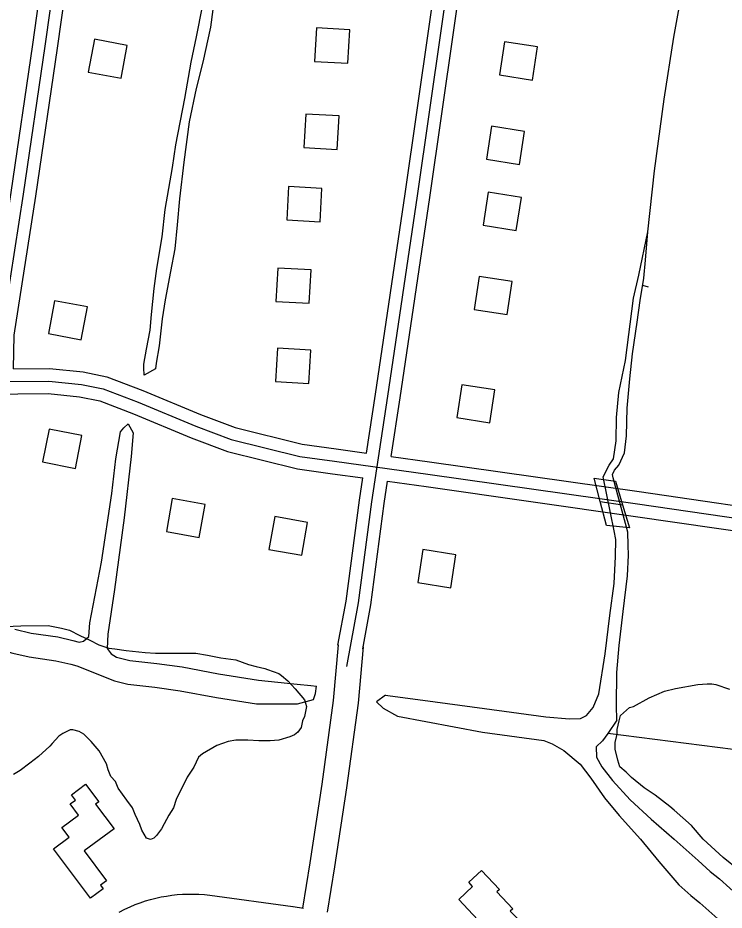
# Model space of a CAD drawing. Extents: x 3297735 to 3335592, y 670436 to 695807.
# Drawn here: x 3322973 to 3323819, y 682128 to 683197 of the extents above; entities that cross this region are included whole.
import ezdxf

# ---------------------------------------------------------------- set-up
doc = ezdxf.new("R2010")
doc.units = 0
for name, color, linetype in [('V-BLDG-OTLN', 7, 'Continuous'), ('V-BRDG-OTLN', 7, 'Continuous'), ('V-ROAD-CNTR', 7, 'Continuous'), ('V-SITE-VEGE', 7, 'Continuous'), ('V-TOPO-SHOR', 7, 'Continuous')]:
    doc.layers.add(name, color=color, linetype=linetype)

msp = doc.modelspace()

# ---------------------------------------------------------------- linework, layer by layer
at = {"layer": 'V-BLDG-OTLN'}
for points in [[(3323368.2, 683142.5), (3323370.5, 683182.5), (3323330.5, 683184.8), (3323328.3, 683144.8)], [(3323064.6, 683171.3), (3323057.3, 683132), (3323096.6, 683124.7), (3323103.9, 683164)], [(3323555.8, 683168.2), (3323549.7, 683128.6), (3323589.2, 683122.5), (3323595.3, 683162.1)], [(3323355.4, 683039.4), (3323357.7, 683079.4), (3323317.8, 683081.7), (3323315.5, 683041.7)], [(3323540.2, 683067.1), (3323534.1, 683027.5), (3323573.7, 683021.4), (3323579.8, 683061)], [(3323334.8, 682952.7), (3323337.1, 682992.6), (3323297.2, 682994.9), (3323294.9, 682955)], [(3323536.3, 682988), (3323530.2, 682948.5), (3323569.8, 682942.4), (3323575.9, 682981.9)], [(3323321.7, 682855.1), (3323324, 682895), (3323284.1, 682897.3), (3323281.8, 682857.4)], [(3323525.4, 682887.3), (3323519.3, 682847.8), (3323558.9, 682841.7), (3323565, 682881.2)], [(3323016.9, 682858.1), (3323009.6, 682818.8), (3323048.9, 682811.5), (3323056.3, 682850.8)], [(3323321.5, 682759), (3323323.8, 682798.9), (3323283.8, 682801.2), (3323281.5, 682761.3)], [(3323504.8, 682757.6), (3323498.7, 682718.1), (3323538.2, 682712), (3323544.3, 682751.5)], [(3323049.7, 682696.6), (3323010.5, 682704.5), (3323002.6, 682665.3), (3323041.8, 682657.4)], [(3323197.3, 682614), (3323157.9, 682621.1), (3323150.8, 682581.7), (3323190.2, 682574.7)], [(3323320, 682592.6), (3323280.6, 682599.7), (3323273.6, 682560.3), (3323312.9, 682553.3)], [(3323457.9, 682560), (3323451.8, 682520.5), (3323491.3, 682514.4), (3323497.4, 682553.9)], [(3323059.8, 682142.4), (3323015.6, 682201.6), (3323034.3, 682215.6), (3323025.7, 682227.2), (3323045.6, 682242.1), (3323035.6, 682255.4), (3323041.8, 682260), (3323037, 682266.5), (3323053.9, 682279.1), (3323069.8, 682257.9), (3323066.1, 682255.1), (3323088.1, 682225.7), (3323052.5, 682199.1), (3323079.1, 682163.5), (3323072, 682158.2), (3323075.2, 682153.9)], [(3323560.6, 682094.8), (3323519.5, 682056.1), (3323502.6, 682074.1), (3323535.1, 682104.8), (3323501, 682141), (3323517.6, 682156.7), (3323512.9, 682161.7), (3323528, 682175.9), (3323549.6, 682153.1), (3323546.6, 682150.2), (3323565.8, 682130), (3323562.7, 682127.1), (3323573.9, 682115.3), (3323556.6, 682099)]]:
    msp.add_lwpolyline(points, close=True, dxfattribs=at)
at = {"layer": 'V-BRDG-OTLN'}
msp.add_line((3323670.3, 682617.5), (3323697.2, 682613.5), dxfattribs=at)
msp.add_lwpolyline([(3323677.7, 682589), (3323670.3, 682617.5), (3323663, 682645.5), (3323688.7, 682642), (3323697.2, 682613.5), (3323705.4, 682586.2)], close=True, dxfattribs=at)
at = {"layer": 'V-ROAD-CNTR'}
msp.add_line((3323302.7, 682132.5), (3323315.1, 682130.5), dxfattribs=at)
for points in [[(3322953.6, 682818.2), (3322979.8, 682985.7), (3323005.8, 683163), (3323031, 683343.9), (3323050.7, 683484.3), (3323066.9, 683588.9), (3323085.4, 683692.1), (3323113.8, 683813.1), (3323148.2, 683942.4), (3323183.3, 684065.4), (3323202.9, 684134.1), (3323238.3, 684253.9), (3323254, 684316.9), (3323269.7, 684368.7), (3323278.8, 684414.9), (3323283.7, 684453.2), (3323291.1, 684509), (3323294.4, 684595.3), (3323292.5, 684664.7), (3323291.8, 684773.8), (3323286.1, 684912.6), (3323281.2, 685108.3), (3323277.4, 685268.7)], [(3323367, 682419.9), (3323380.8, 682496.2), (3323396.8, 682617.3), (3323415.9, 682743.9), (3323451.6, 682983.8), (3323494.7, 683285), (3323526.3, 683529.8), (3323549.2, 683659), (3323567.6, 683733.9), (3323641.8, 684011.2), (3323665.8, 684109), (3323712.6, 684275.8), (3323741.2, 684368.6), (3323762.7, 684448.5), (3323778.9, 684516.3), (3323797.6, 684608.4), (3323807.9, 684709.1), (3323813.9, 684793.4), (3323818.4, 684897.4), (3323816.7, 685016.7), (3323807.6, 685154.4), (3323803.1, 685255.4)], [(3323390.4, 682675.7), (3323401.1, 682746.1), (3323436.8, 682986), (3323479.9, 683287.1), (3323511.4, 683532.1), (3323534.5, 683662.1), (3323553.1, 683737.6), (3323627.3, 684015), (3323651.3, 684112.9), (3323698.3, 684280.1), (3323726.7, 684372.8), (3323748.2, 684452.2), (3323764.2, 684519.6), (3323782.7, 684610.6), (3323793, 684710.4), (3323799, 684794.3), (3323803.4, 684897.6), (3323801.7, 685016.1), (3323792.6, 685153.5), (3323791.4, 685181.1)], [(3322967.7, 682776.6), (3322968.6, 682816.8), (3322994.6, 682983.4), (3323020.6, 683160.8), (3323045.9, 683341.8), (3323065.5, 683482.1), (3323081.7, 683586.5), (3323100.1, 683689), (3323128.4, 683809.4), (3323162.7, 683938.4), (3323197.7, 684061.3), (3323217.4, 684130), (3323252.8, 684249.9), (3323268.5, 684313), (3323284.2, 684365.1), (3323293.6, 684412.4), (3323298.6, 684451.3), (3323306.1, 684507.7), (3323309.4, 684595.2), (3323307.5, 684664.9), (3323306.8, 684774.2), (3323301.1, 684913.1), (3323296.2, 685108.7), (3323294.7, 685169.6)], [(3322937.7, 682776.3), (3322938.7, 682819.5), (3322965, 682987.9), (3322990.9, 683165.1), (3323016.2, 683345.9), (3323035.8, 683486.5), (3323052.1, 683591.4), (3323070.7, 683695.1), (3323080.4, 683736.3)], [(3323420.2, 682671.6), (3323430.7, 682741.7), (3323466.5, 682981.6), (3323509.6, 683283), (3323541.1, 683527.6), (3323563.9, 683655.9), (3323568.7, 683675.7)], [(3322967.7, 682776.6), (3323010.7, 682777), (3323051.3, 682772.8), (3323079.4, 682767.1), (3323122.5, 682750.7), (3323191.6, 682722), (3323233, 682706.2), (3323313.5, 682686.2), (3323354, 682680.6), (3323390.4, 682675.7)], [(3322456.9, 682773.7), (3322457, 682773.5), (3322530.1, 682763.1), (3322682.9, 682758), (3322785.8, 682758.3), (3322899.1, 682760.9), (3323010, 682762), (3323049.1, 682758), (3323075.2, 682752.7), (3323116.9, 682736.8), (3323186.1, 682708), (3323228.5, 682691.9), (3323310.6, 682671.5), (3323352, 682665.8), (3323464, 682650.5), (3323714.9, 682614.7), (3324005.7, 682572.6), (3324254.9, 682537.3), (3324472.5, 682505.4), (3324675.9, 682474.4), (3324743.2, 682465.9), (3324780.9, 682453.7)], [(3322540.1, 682747.8), (3322682.7, 682743), (3322786, 682743.3), (3322899.3, 682745.9), (3323009.3, 682747), (3323046.8, 682743.1), (3323071, 682738.2), (3323111.4, 682722.8), (3323180.5, 682694.1), (3323224, 682677.5), (3323307.8, 682656.7), (3323349.9, 682650.9), (3323386, 682646)], [(3323420.2, 682671.6), (3323466, 682665.3), (3323717, 682629.6), (3323918.8, 682600.3)], [(3323356.3, 682445.5), (3323366, 682498.5), (3323381.9, 682619.4), (3323386, 682646)], [(3323386.1, 682441.2), (3323395.6, 682493.8), (3323411.6, 682615.2), (3323415.7, 682641.9)], [(3323415.7, 682641.9), (3323461.9, 682635.6), (3323712.7, 682599.9), (3324003.6, 682557.7), (3324252.8, 682522.5), (3324470.3, 682490.6), (3324673.8, 682459.6), (3324739.9, 682451.2), (3324763.8, 682443.5)], [(3323314.2, 682130.6), (3323322.9, 682184.9), (3323337.2, 682279), (3323351.1, 682379.5), (3323356.8, 682446.2)], [(3323343.8, 682125.8), (3323352.5, 682180.3), (3323366.9, 682274.7), (3323380.9, 682376.2), (3323386.7, 682443.6)], [(3323094.3, 682125.7), (3323101.2, 682129.6), (3323107.5, 682132.4), (3323113.5, 682134.9), (3323119.6, 682137.1), (3323125.7, 682139.2), (3323131.9, 682141), (3323138.2, 682142.6), (3323144.6, 682144), (3323151, 682145.1), (3323157.4, 682146.1), (3323163.9, 682146.8), (3323170.3, 682147.3), (3323176.8, 682147.5), (3323183.3, 682147.5), (3323189.8, 682147.3), (3323196.3, 682146.9), (3323202.7, 682146.2), (3323302.3, 682132.6)]]:
    msp.add_lwpolyline(points, dxfattribs=at)
at = {"layer": 'V-SITE-VEGE'}
for points in [[(3322948.7, 682467.4), (3322976.3, 682468.9), (3323009.4, 682469), (3323025.2, 682465.8), (3323034.7, 682463.5), (3323047.3, 682457.2), (3323059.1, 682451.6), (3323070.1, 682446.1), (3323082, 682442.2), (3323089.1, 682441.4), (3323102.5, 682439.1), (3323125.3, 682436.7), (3323137.9, 682435.9), (3323186, 682435.9), (3323200.2, 682433.6), (3323216, 682430.4), (3323234.1, 682428.1), (3323249.1, 682422.6), (3323258.5, 682420.2), (3323268.8, 682417.8), (3323271.9, 682416.3), (3323285.3, 682411.5), (3323288.5, 682409.2), (3323296.4, 682402.9), (3323305, 682393.4), (3323316.1, 682380), (3323318.5, 682372.2), (3323316.1, 682360.3), (3323313.7, 682354.8), (3323312.2, 682346.9), (3323308.2, 682341.4), (3323304.3, 682338.2), (3323298.8, 682335.9), (3323285.4, 682331.9), (3323275.1, 682331.1), (3323261.7, 682331.1), (3323248.3, 682331.9), (3323234.1, 682331.9), (3323224.7, 682330.3), (3323211.3, 682325.6), (3323193.9, 682315.3), (3323189.2, 682311.4), (3323183.7, 682299.6), (3323175.8, 682287.7), (3323162.4, 682260.9), (3323159.3, 682250.7), (3323153.8, 682242), (3323148.3, 682231.8), (3323145.1, 682225.5), (3323138.8, 682217.6), (3323135.7, 682214.4), (3323131.7, 682212.8), (3323127, 682214.4), (3323121.5, 682223.9), (3323119.1, 682231), (3323113.6, 682242.8), (3323110.4, 682250.7), (3323103.3, 682260.1), (3323093.1, 682274.3), (3323089.9, 682282.2), (3323084.4, 682288.5), (3323081.2, 682296.4), (3323078.9, 682303.5), (3323070.2, 682319.2), (3323060.7, 682330.3), (3323052.1, 682338.9), (3323046.5, 682342.1), (3323038.7, 682344.4), (3323035.5, 682344.4), (3323026.8, 682339.7), (3323022.1, 682336.5), (3323014.2, 682327.9), (3323011.1, 682324.7), (3322997.7, 682312.1), (3322987.4, 682304.2), (3322975.6, 682295.5), (3322967.7, 682290.8)], [(3323836.4, 682176.1), (3323817.5, 682191.1), (3323793.8, 682213.2), (3323779.6, 682229.7), (3323759.1, 682247.8), (3323753.6, 682252.5), (3323736.3, 682265.9), (3323722.9, 682274.6), (3323707.9, 682287.2), (3323701.6, 682293.5), (3323693.7, 682299.8), (3323691.3, 682307.7), (3323688.2, 682321.1), (3323688.2, 682329), (3323690.5, 682339.2), (3323690.5, 682344.7), (3323692.9, 682355), (3323694.5, 682361.3), (3323705.5, 682370.8), (3323710.2, 682372.3), (3323729.1, 682382.6), (3323747.2, 682390.5), (3323760.6, 682393.6), (3323787.4, 682398.4), (3323798.5, 682399.2), (3323804, 682399.2), (3323808.7, 682398.4), (3323825.3, 682392.9)]]:
    msp.add_lwpolyline(points, dxfattribs=at)
at = {"layer": 'V-TOPO-SHOR'}
for p, q in [((3323728.1, 682874.5), (3323721.2, 682876.3)), ((3323690.1, 682355.6), (3323679.3, 682340))]:
    msp.add_line(p, q, dxfattribs=at)
for points in [[(3323413.3, 682385.7), (3323418.7, 682385), (3323457.9, 682379.9), (3323531.7, 682369.8), (3323605.1, 682359.7), (3323633.7, 682357.4), (3323646.7, 682357.8), (3323654.1, 682361.5), (3323661.9, 682370.8), (3323668.8, 682387.4), (3323676.2, 682435.4), (3323681.7, 682481.1), (3323687.2, 682519.4), (3323688.6, 682551.7), (3323689, 682572), (3323687.2, 682582.6), (3323673.9, 682647.3), (3323680.9, 682661.2), (3323686.3, 682668.8), (3323689.5, 682690.2), (3323689.9, 682718.3), (3323692.6, 682748.3), (3323700.5, 682786.6), (3323710.1, 682861.4), (3323716.6, 682888.7), (3323727.2, 682940.8), (3323735.4, 683013.7), (3323746.9, 683099.6), (3323758.4, 683173.9), (3323773.2, 683255.2)], [(3323211.3, 683243.6), (3323203.5, 683185.6), (3323194.5, 683143.9), (3323186.6, 683112.2), (3323178.2, 683072.3), (3323171.6, 683024), (3323166.7, 682980.1), (3323163.7, 682949), (3323161, 682920.3), (3323155.6, 682893.1), (3323149.3, 682859.3), (3323145.7, 682836.3), (3323142.1, 682804.3), (3323138.7, 682783.2), (3323137.8, 682776.5), (3323124.2, 682769), (3323123.7, 682777.7), (3323123.6, 682782.3), (3323126.9, 682800.1), (3323131.2, 682823), (3323133, 682841.5), (3323136.3, 682872.6), (3323139.3, 682896.8), (3323145.6, 682934.8), (3323149.2, 682967.4), (3323158, 683017.9), (3323162.2, 683044.8), (3323172.7, 683100.4), (3323180.3, 683143.9), (3323186.9, 683174.1), (3323194.1, 683210.7)], [(3323690.1, 682355.6), (3323689.7, 682373.4), (3323690.4, 682412.9), (3323693.2, 682445.4), (3323697.9, 682486.1), (3323703, 682528.5), (3323704.2, 682553.4), (3323703.8, 682565.2), (3323703.4, 682581.1), (3323686, 682645.9), (3323685.2, 682649.9), (3323687.6, 682655.4), (3323692.7, 682661), (3323699.4, 682676), (3323701.8, 682696.2), (3323702.6, 682729.4), (3323705.7, 682764.6), (3323709.2, 682794.7), (3323714.8, 682832.3), (3323718.3, 682858.4), (3323722.7, 682885.3), (3323724.6, 682906.7), (3323727.2, 682940.8)], [(3322969.5, 682464.6), (3322988.9, 682460), (3323020.8, 682455.4), (3323038.8, 682451.2), (3323046.2, 682449.4), (3323051.7, 682450.3), (3323058.1, 682455.9), (3323059.1, 682472.5), (3323072.9, 682545), (3323085.3, 682627.1), (3323090.4, 682668.7), (3323095.9, 682701), (3323100, 682706.1), (3323104.9, 682710.6), (3323111.1, 682700.1), (3323108.8, 682671.4), (3323100.1, 682598), (3323088.6, 682512.2), (3323080.8, 682458.7), (3323079.8, 682441.6), (3323084.5, 682435.1), (3323090.9, 682431.4), (3323107.1, 682427.3), (3323139.4, 682423.6), (3323169.9, 682419.5), (3323213.2, 682411.2), (3323261.3, 682403.8), (3323307.4, 682398.8), (3323323.6, 682397.4), (3323330.4, 682396.5)], [(3322550.8, 682484), (3322595.1, 682479), (3322643.1, 682473.4), (3322690.6, 682469.8), (3322751.1, 682460.1), (3322807.4, 682453.7), (3322846.6, 682450.5), (3322866.5, 682449.5), (3322893.3, 682446.3), (3322911.3, 682447.3), (3322925.6, 682447.7), (3322940.3, 682444), (3322949.1, 682440.8), (3322967.1, 682436.2), (3322986.5, 682431.6), (3323018.4, 682427), (3323036.4, 682422.8), (3323043.7, 682421)], [(3323043.7, 682421), (3323088.5, 682403), (3323104.7, 682398.9), (3323137, 682395.2), (3323167.5, 682391.1), (3323210.8, 682382.8), (3323258.9, 682375.4), (3323308, 682375.2), (3323326.8, 682380.5), (3323329.4, 682387.6), (3323330.4, 682396.5)], [(3323413.3, 682385.7), (3323402.5, 682377.9), (3323410.3, 682370), (3323427.7, 682360.6), (3323529.3, 682341.4), (3323602.7, 682331.3)], [(3323679.3, 682340), (3323673.1, 682331.1), (3323665.7, 682324), (3323665.9, 682311.3), (3323672.2, 682299.9), (3323685.1, 682283.4), (3323706.1, 682260.3), (3323731.5, 682237.1), (3323759.1, 682213.3), (3323787.7, 682187.6), (3323802.2, 682174.6), (3323813.1, 682165.8), (3323838.1, 682143.5)], [(3324699.7, 682206.4), (3324541.9, 682226.7), (3324306.5, 682252.4), (3324080.6, 682285), (3323886, 682313.5), (3323679.3, 682340)], [(3323602.7, 682331.3), (3323613, 682327.3), (3323626.6, 682319.5), (3323646.2, 682302.9), (3323659.2, 682286.3), (3323675.3, 682262.7), (3323693.1, 682241.6), (3323718.5, 682213.2), (3323740.6, 682186.6), (3323764.4, 682158.5), (3323778.9, 682145.6), (3323789.8, 682136.8), (3323814.9, 682114.5), (3323860.5, 682072.2)]]:
    msp.add_lwpolyline(points, dxfattribs=at)

doc.saveas('drawing.dxf')
